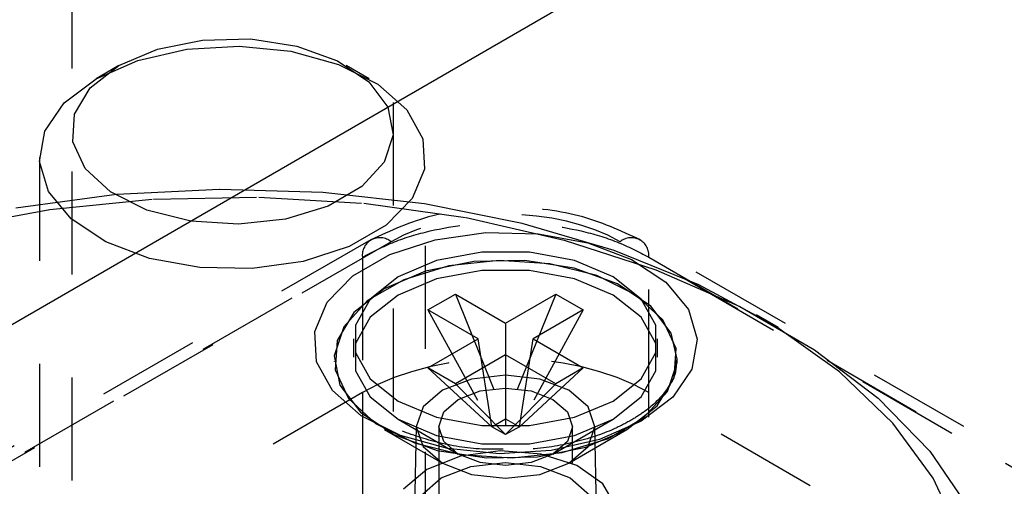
# Model space of a CAD drawing. Header units: inches. Extents: x 1907 to 2452, y -210 to -54.
# Tile 552 of 656: x 2010.842 to 2011.799, y -192.853 to -192.4. Entities that reach past the tile are written whole.
import ezdxf

# ---------------------------------------------------------------- set-up
doc = ezdxf.new("R2010")
doc.units = ezdxf.units.IN
doc.header["$LTSCALE"] = 0.5
doc.header["$MEASUREMENT"] = 0
doc.linetypes.add('HIDDEN', pattern=[0.225, 0.15, -0.075])
doc.layers.add('SID-M-H', color=4, linetype='HIDDEN')
doc.layers.add('SID-M-S', color=105, linetype='Continuous')

msp = doc.modelspace()

# ---------------------------------------------------------------- linework, layer by layer
at = {"layer": 'SID-M-H'}
for p, q in [((2010.89275, -191.34697), (2010.89275, -192.98005)), ((2011.20525, -192.98005), (2011.20525, -191.34697)), ((2010.97599, -192.42834), (2011.01995, -192.41946)), ((2011.00461, -192.42844), (2011.0554, -192.42543)), ((2011.01995, -192.41946), (2011.0665, -192.41845)), ((2011.0554, -192.42543), (2011.10572, -192.43044)), ((2011.0665, -192.41845), (2011.11149, -192.42541)), ((2011.11149, -192.42541), (2011.15092, -192.43972)), ((2010.93852, -192.44431), (2010.97599, -192.42834)), ((2010.95711, -192.43926), (2011.00461, -192.42844)), ((2011.10572, -192.43044), (2011.15184, -192.4431)), ((2010.91086, -192.46594), (2010.93852, -192.44431)), ((2010.9385, -192.44432), (2010.9164, -192.45708)), ((2010.91642, -192.45707), (2010.95711, -192.43926)), ((2011.15092, -192.43972), (2011.1813, -192.4601)), ((2011.15184, -192.4431), (2011.19032, -192.46247)), ((2011.18161, -192.45708), (2011.15951, -192.44432)), ((2010.88557, -192.48056), (2010.91642, -192.45707)), ((2011.1813, -192.4601), (2011.19993, -192.48474)), ((2011.19032, -192.46247), (2011.21833, -192.48712)), ((2010.89548, -192.49132), (2010.91086, -192.46594)), ((2010.86683, -192.50798), (2010.88557, -192.48056)), ((2010.89373, -192.51819), (2010.89548, -192.49132)), ((2011.19993, -192.48474), (2011.20514, -192.51146)), ((2011.21833, -192.48712), (2011.23378, -192.51521)), ((2010.86161, -192.5373), (2010.86683, -192.50798)), ((2011.20514, -192.51146), (2011.19648, -192.53788)), ((2010.90579, -192.54416), (2010.89373, -192.51819)), ((2011.23378, -192.51521), (2011.23552, -192.54468)), ((2010.8615, -192.53361), (2010.8615, -193.51916)), ((2010.87029, -192.56635), (2010.86161, -192.5373)), ((2011.19648, -192.53788), (2011.17472, -192.56165)), ((2011.2365, -193.51916), (2011.2365, -192.53361)), ((2010.93057, -192.56693), (2010.90579, -192.54416)), ((2011.23552, -192.54468), (2011.22343, -192.57331)), ((2010.93637, -192.56952), (2010.83849, -192.58256)), ((2010.89222, -192.59297), (2010.87029, -192.56635)), ((2010.96587, -192.58446), (2010.93057, -192.56693)), ((2011.03644, -192.56447), (2010.93637, -192.56952)), ((2011.13675, -192.5675), (2011.03644, -192.56447)), ((2011.23535, -192.57857), (2011.13675, -192.5675)), ((2011.17472, -192.56165), (2011.14179, -192.58066)), ((2010.87143, -192.58389), (2010.9723, -192.57385)), ((2010.9723, -192.57385), (2011.07461, -192.57183)), ((2011.07461, -192.57183), (2011.17643, -192.57788)), ((2011.17643, -192.57788), (2011.27589, -192.59187)), ((2011.22343, -192.57331), (2011.1984, -192.59901)), ((2011.33033, -192.59744), (2011.23535, -192.57857)), ((2010.77386, -192.60177), (2010.87143, -192.58389)), ((2011.00856, -192.59522), (2010.96587, -192.58446)), ((2011.14179, -192.58066), (2011.10061, -192.59323)), ((2010.92578, -192.61519), (2010.89222, -192.59297)), ((2011.05484, -192.59823), (2011.00856, -192.59522)), ((2011.10061, -192.59323), (2011.05484, -192.59823)), ((2011.27589, -192.59187), (2011.37111, -192.61355)), ((2011.41983, -192.62377), (2011.33033, -192.59744)), ((2011.1984, -192.59901), (2011.1623, -192.61985)), ((2011.24595, -192.61334), (2011.29525, -192.60641)), ((2011.29525, -192.60641), (2011.34597, -192.60741)), ((2011.34597, -192.60741), (2011.39433, -192.61627)), ((2011.18334, -192.6133), (2008.25719, -194.30253)), ((2011.20302, -192.61525), (2008.27687, -194.30448)), ((2010.96847, -192.63136), (2010.92578, -192.61519)), ((2011.20172, -192.6277), (2011.24595, -192.61334)), ((2011.37111, -192.61355), (2011.46034, -192.64251)), ((2011.39433, -192.61627), (2011.43676, -192.63234)), ((2012.61392, -193.30126), (2011.42559, -192.61525)), ((2012.62545, -193.2946), (2011.44528, -192.6133)), ((2011.1623, -192.61985), (2011.11779, -192.6343)), ((2011.29121, -192.62535), (2011.24728, -192.63359)), ((2011.3374, -192.62535), (2011.29121, -192.62535)), ((2011.38133, -192.63359), (2011.3374, -192.62535)), ((2011.50211, -192.65703), (2011.41983, -192.62377)), ((2008.24905, -194.31945), (2011.1752, -192.63022)), ((2011.01714, -192.64027), (2010.96847, -192.63136)), ((2011.11779, -192.6343), (2011.06818, -192.64128)), ((2011.16584, -192.64842), (2011.20172, -192.6277)), ((2011.1752, -192.63022), (2011.1752, -192.7616)), ((2011.24728, -192.63359), (2011.20991, -192.64926)), ((2011.28332, -192.63439), (2011.23643, -192.64386)), ((2011.30808, -192.63336), (2011.25927, -192.63869)), ((2011.33297, -192.63332), (2011.28332, -192.63439)), ((2011.35743, -192.63657), (2011.30808, -192.63336)), ((2011.38095, -192.64074), (2011.33297, -192.63332)), ((2011.40296, -192.64803), (2011.35743, -192.63657)), ((2011.4187, -192.64926), (2011.38133, -192.63359)), ((2011.43676, -192.63234), (2011.47011, -192.65442)), ((2011.45342, -192.63022), (2012.98762, -193.5159)), ((2011.45342, -192.7616), (2011.45342, -192.63022)), ((2011.06818, -192.64128), (2011.01714, -192.64027)), ((2011.23643, -192.64386), (2011.19646, -192.66089)), ((2011.25927, -192.63869), (2011.21535, -192.65209)), ((2011.29121, -192.64303), (2011.24728, -192.65127)), ((2011.3374, -192.64303), (2011.29121, -192.64303)), ((2011.38133, -192.65127), (2011.3374, -192.64303)), ((2011.42302, -192.656), (2011.38095, -192.64074)), ((2011.46034, -192.64251), (2011.5419, -192.67821)), ((2011.14097, -192.67395), (2011.16584, -192.64842)), ((2011.21535, -192.65209), (2011.18023, -192.67236)), ((2011.20991, -192.64926), (2011.18276, -192.67083)), ((2011.24728, -192.65127), (2011.20991, -192.66694)), ((2011.4187, -192.66694), (2011.38133, -192.65127)), ((2011.44061, -192.66674), (2011.40296, -192.64803)), ((2011.44585, -192.67083), (2011.4187, -192.64926)), ((2011.47011, -192.65442), (2011.49191, -192.68087)), ((2011.19646, -192.66089), (2011.16696, -192.68397)), ((2011.45542, -192.67774), (2011.42302, -192.656)), ((2011.57558, -192.69658), (2011.50211, -192.65703)), ((2011.12895, -192.70241), (2011.14097, -192.67395)), ((2011.18023, -192.67236), (2011.15702, -192.69771)), ((2011.18276, -192.67083), (2011.16849, -192.69619)), ((2011.20991, -192.66694), (2011.18276, -192.68852)), ((2011.23886, -192.6814), (2011.26559, -192.66598)), ((2011.26559, -192.66598), (2011.31431, -192.6941)), ((2011.26559, -192.66598), (2011.31431, -192.787)), ((2011.31431, -192.6941), (2011.36302, -192.66598)), ((2011.36302, -192.66598), (2011.31431, -192.787)), ((2011.36302, -192.66598), (2011.38975, -192.6814)), ((2011.44585, -192.68852), (2011.4187, -192.66694)), ((2011.46704, -192.69102), (2011.44061, -192.66674)), ((2011.46013, -192.69619), (2011.44585, -192.67083)), ((2011.16696, -192.68397), (2011.15055, -192.71104)), ((2011.28758, -192.70953), (2011.23886, -192.6814)), ((2011.23886, -192.6814), (2011.30094, -192.79472)), ((2011.38975, -192.6814), (2011.32767, -192.79472)), ((2011.38975, -192.6814), (2011.34103, -192.70953)), ((2011.47529, -192.70402), (2011.45542, -192.67774)), ((2011.49191, -192.68087), (2011.50053, -192.70974)), ((2011.5419, -192.67821), (2011.61429, -192.72)), ((2011.18276, -192.68852), (2011.16849, -192.71388)), ((2011.46013, -192.71388), (2011.44585, -192.68852)), ((2011.47989, -192.71872), (2011.46704, -192.69102)), ((2011.57942, -192.69844), (2011.5582, -192.68619)), ((2011.13068, -192.73169), (2011.12895, -192.70241)), ((2011.15702, -192.69771), (2011.14779, -192.72589)), ((2011.16849, -192.69619), (2011.16849, -192.74054)), ((2011.31431, -192.6941), (2011.31431, -192.80243)), ((2011.46013, -192.74054), (2011.46013, -192.69619)), ((2011.63879, -192.74164), (2011.57558, -192.69658)), ((2011.15055, -192.71104), (2011.14869, -192.7397)), ((2011.16667, -192.70953), (2011.16667, -192.72721)), ((2011.23886, -192.73765), (2011.28758, -192.70953)), ((2011.30094, -192.79472), (2011.28758, -192.70953)), ((2011.32767, -192.79472), (2011.34103, -192.70953)), ((2011.34103, -192.70953), (2011.38975, -192.73765)), ((2011.46194, -192.72721), (2011.46194, -192.70953)), ((2011.48097, -192.72922), (2011.47529, -192.70402)), ((2011.50053, -192.70974), (2011.49534, -192.73888)), ((2011.47804, -192.74737), (2011.47989, -192.71872)), ((2011.61429, -192.72), (2011.67614, -192.76708)), ((2011.14603, -192.75961), (2011.13068, -192.73169)), ((2011.1477, -192.7313), (2011.14772, -192.73186)), ((2011.14779, -192.72589), (2011.15335, -192.75438)), ((2011.16849, -192.72286), (2011.18276, -192.74822)), ((2011.31431, -192.72496), (2011.26559, -192.75308)), ((2011.36302, -192.75308), (2011.31431, -192.72496)), ((2011.44585, -192.74822), (2011.46013, -192.72286)), ((2011.48085, -192.73252), (2011.48092, -192.7313)), ((2011.48089, -192.73186), (2011.48092, -192.7313)), ((2011.48092, -192.7313), (2011.48097, -192.72922)), ((2011.14869, -192.7397), (2011.16155, -192.7674)), ((2011.16849, -192.74054), (2011.18276, -192.7659)), ((2011.26559, -192.75308), (2011.23886, -192.73765)), ((2011.23886, -192.73765), (2011.30094, -192.79472)), ((2011.38975, -192.73765), (2011.32767, -192.79472)), ((2011.38975, -192.73765), (2011.36302, -192.75308)), ((2011.44585, -192.7659), (2011.46013, -192.74054)), ((2011.47161, -192.7607), (2011.48085, -192.73252)), ((2011.49534, -192.73888), (2011.47673, -192.76613)), ((2011.69053, -192.79135), (2011.63879, -192.74164)), ((2011.18276, -192.74822), (2011.20991, -192.76979)), ((2011.28111, -192.74845), (2011.25297, -192.75931)), ((2011.31431, -192.74464), (2011.28111, -192.74845)), ((2011.3475, -192.74845), (2011.31431, -192.74464)), ((2011.37565, -192.75931), (2011.3475, -192.74845)), ((2011.4187, -192.76979), (2011.44585, -192.74822)), ((2011.46163, -192.77444), (2011.47804, -192.74737)), ((2011.17387, -192.78411), (2011.14603, -192.75961)), ((2011.15335, -192.75438), (2011.17321, -192.78067)), ((2011.25297, -192.75931), (2011.23416, -192.77555)), ((2011.26559, -192.75308), (2011.31431, -192.80243)), ((2011.26837, -192.7682), (2011.28945, -192.76007)), ((2011.28945, -192.76007), (2011.31431, -192.75722)), ((2011.36302, -192.75308), (2011.31431, -192.80243)), ((2011.31431, -192.75722), (2011.33917, -192.76007)), ((2011.33917, -192.76007), (2011.36024, -192.7682)), ((2011.39445, -192.77555), (2011.37565, -192.75931)), ((2011.4484, -192.78606), (2011.47161, -192.7607)), ((2011.1752, -192.7616), (2008.24081, -194.45559)), ((2011.16155, -192.7674), (2011.18798, -192.79168)), ((2011.17516, -192.76163), (2011.17516, -194.38554)), ((2011.18276, -192.7659), (2011.20991, -192.78748)), ((2011.20991, -192.76979), (2011.24728, -192.78547)), ((2011.25429, -192.78037), (2011.26837, -192.7682)), ((2011.36024, -192.7682), (2011.37432, -192.78037)), ((2011.38133, -192.78547), (2011.4187, -192.76979)), ((2011.4187, -192.78748), (2011.44585, -192.7659)), ((2011.47673, -192.76613), (2011.44606, -192.78947)), ((2012.99586, -193.65204), (2011.45342, -192.7616)), ((2011.45345, -194.38554), (2011.45345, -192.76163)), ((2011.67614, -192.76708), (2011.72631, -192.81859)), ((2011.23416, -192.77555), (2011.22756, -192.79472)), ((2011.40105, -192.79472), (2011.39445, -192.77555)), ((2011.43214, -192.79751), (2011.46163, -192.77444)), ((2011.17321, -192.78067), (2011.20561, -192.8024)), ((2011.21211, -192.80336), (2011.17387, -192.78411)), ((2011.20989, -192.78747), (2011.26836, -192.82123)), ((2011.20991, -192.78748), (2011.24728, -192.80315)), ((2011.24728, -192.78547), (2011.29121, -192.79371)), ((2011.24935, -192.79472), (2011.25429, -192.78037)), ((2011.30094, -192.79472), (2011.31431, -192.787)), ((2011.31431, -192.787), (2011.32767, -192.79472)), ((2011.3374, -192.79371), (2011.38133, -192.78547)), ((2011.36025, -192.82123), (2011.41872, -192.78747)), ((2011.37432, -192.78037), (2011.37927, -192.79472)), ((2011.38133, -192.80315), (2011.4187, -192.78748)), ((2011.44606, -192.78947), (2011.40563, -192.80717)), ((2011.41327, -192.80634), (2011.4484, -192.78606)), ((2011.18798, -192.79168), (2011.22564, -192.81039)), ((2011.19646, -192.7975), (2011.25296, -192.83012)), ((2011.22757, -192.7941), (2011.22573, -192.87995)), ((2011.22756, -192.79472), (2011.23416, -192.81388)), ((2011.24935, -192.79472), (2011.24935, -193.0301)), ((2011.25429, -192.80907), (2011.24935, -192.79472)), ((2011.29121, -192.79371), (2011.3374, -192.79371)), ((2011.31431, -192.80243), (2011.30094, -192.79472)), ((2011.32767, -192.79472), (2011.31431, -192.80243)), ((2011.37927, -192.79472), (2011.37432, -192.80907)), ((2011.37566, -192.83012), (2011.43215, -192.7975)), ((2011.37927, -193.0301), (2011.37927, -192.79472)), ((2011.39217, -192.81453), (2011.43214, -192.79751)), ((2011.39445, -192.81388), (2011.40105, -192.79472)), ((2011.40288, -192.87995), (2011.40105, -192.7941)), ((2011.72978, -192.84473), (2011.69053, -192.79135)), ((2011.20561, -192.8024), (2011.24767, -192.81766)), ((2011.25794, -192.81594), (2011.21211, -192.80336)), ((2011.24728, -192.80315), (2011.29121, -192.81139)), ((2011.3374, -192.81139), (2011.38133, -192.80315)), ((2011.40563, -192.80717), (2011.35842, -192.81792)), ((2011.36935, -192.81974), (2011.41327, -192.80634)), ((2011.22564, -192.81039), (2011.27117, -192.82186)), ((2011.23416, -192.81388), (2011.25297, -192.83013)), ((2011.24767, -192.81766), (2011.29565, -192.82508)), ((2011.26837, -192.82124), (2011.25429, -192.80907)), ((2011.30794, -192.82092), (2011.25794, -192.81594)), ((2011.30931, -192.81814), (2011.27057, -192.8234)), ((2011.29121, -192.81139), (2011.3374, -192.81139)), ((2011.35842, -192.81792), (2011.30794, -192.82092)), ((2011.34871, -192.82132), (2011.30931, -192.81814)), ((2011.34529, -192.82401), (2011.39217, -192.81453)), ((2011.37432, -192.80907), (2011.36024, -192.82124)), ((2011.37565, -192.83013), (2011.39445, -192.81388)), ((2011.27057, -192.8234), (2011.23775, -192.83638)), ((2011.28945, -192.82936), (2011.26837, -192.82124)), ((2011.27117, -192.82186), (2011.32054, -192.82507)), ((2011.29565, -192.82508), (2011.34529, -192.82401)), ((2011.32054, -192.82507), (2011.36935, -192.81974)), ((2011.36024, -192.82124), (2011.33917, -192.82936)), ((2011.38347, -192.83249), (2011.34871, -192.82132)), ((2011.72631, -192.81859), (2011.76386, -192.87357)), ((2011.23775, -192.83638), (2011.21526, -192.85533)), ((2011.25167, -192.84442), (2011.28041, -192.83333)), ((2011.25297, -192.83013), (2011.28111, -192.84098)), ((2011.28041, -192.83333), (2011.31431, -192.82944)), ((2011.31431, -192.83222), (2011.28945, -192.82936)), ((2011.33917, -192.82936), (2011.31431, -192.83222)), ((2011.31431, -192.82944), (2011.34821, -192.83333)), ((2011.3475, -192.84098), (2011.37565, -192.83013)), ((2011.34821, -192.83333), (2011.37694, -192.84442)), ((2011.40889, -192.85016), (2011.38347, -192.83249)), ((2011.23247, -192.86101), (2011.25167, -192.84442)), ((2011.28111, -192.84098), (2011.31431, -192.8448)), ((2011.31431, -192.8448), (2011.3475, -192.84098)), ((2011.37694, -192.84442), (2011.39615, -192.86101)), ((2011.75577, -192.90074), (2011.72978, -192.84473)), ((2011.42154, -192.87194), (2011.40889, -192.85016))]:
    msp.add_line(p, q, dxfattribs=at)
for centre, start, end in [((2011.19214, -192.62838), 50.34513, 186.2024), ((2011.43647, -192.62838), 353.7976, 129.65487)]:
    msp.add_arc(centre, 0.01704, start, end, dxfattribs=at)
for centre, major_axis, ratio, start_param, end_param in [((2011.31431, -192.67965), (0.15748, 0), 0.577991, 0.786007, 2.355586), ((2011.31431, -192.84206), (0.19685, 0), 0.577683, 0.785741, 2.355852), ((2011.31431, -192.84211), (0.19685, 0), 0.577991, 0.786007, 2.355586)]:
    msp.add_ellipse(centre, major_axis=major_axis, ratio=ratio, start_param=start_param, end_param=end_param, dxfattribs=at)
for points, knots in [([(2011.44528, -192.61331), (2011.42613, -192.60452), (2011.38782, -192.58694), (2011.31431, -192.57943), (2011.24079, -192.58694), (2011.20249, -192.60452), (2011.18333, -192.61331)], [0, 0, 0, 0, 0.250093, 0.5, 0.749907, 1, 1, 1, 1]), ([(2011.1752, -192.63022), (2011.18524, -192.625), (2011.20507, -192.61469), (2011.25116, -192.60092), (2011.31431, -192.59359), (2011.37745, -192.60092), (2011.42354, -192.61469), (2011.44337, -192.625), (2011.45342, -192.63022)], [0, 0, 0, 0, 0.13042, 0.257409, 0.5, 0.742588, 0.869577, 1, 1, 1, 1]), ([(2011.4797, -192.72969), (2011.47991, -192.73332), (2011.4805, -192.74334), (2011.47098, -192.76037), (2011.45471, -192.77701), (2011.44086, -192.78562), (2011.43622, -192.7885)], [0, 0, 0, 0, 0.1877542, 0.5192377, 0.8391658, 1, 1, 1, 1]), ([(2011.31188, -192.81651), (2011.30505, -192.81664), (2011.28297, -192.81708), (2011.24679, -192.81053), (2011.2077, -192.79778), (2011.17671, -192.77985), (2011.15683, -192.75933), (2011.1481, -192.74341), (2011.14871, -192.73468), (2011.14887, -192.73244)], [0, 0, 0, 0, 0.0784408, 0.2533017, 0.4271295, 0.5992146, 0.7696862, 0.9409133, 1, 1, 1, 1]), ([(2011.43622, -192.7885), (2011.43071, -192.79144), (2011.41454, -192.80007), (2011.38137, -192.81061), (2011.34388, -192.81726), (2011.32029, -192.8167), (2011.31188, -192.81651)], [0, 0, 0, 0, 0.16772, 0.492228, 0.819061, 1, 1, 1, 1])]:
    msp.add_open_spline(points, degree=3, knots=knots, dxfattribs=at)
at = {"layer": 'SID-M-S'}
msp.add_line((2002.03339, -197.77618), (2015.11487, -190.22441), dxfattribs=at)

doc.saveas('drawing.dxf')
